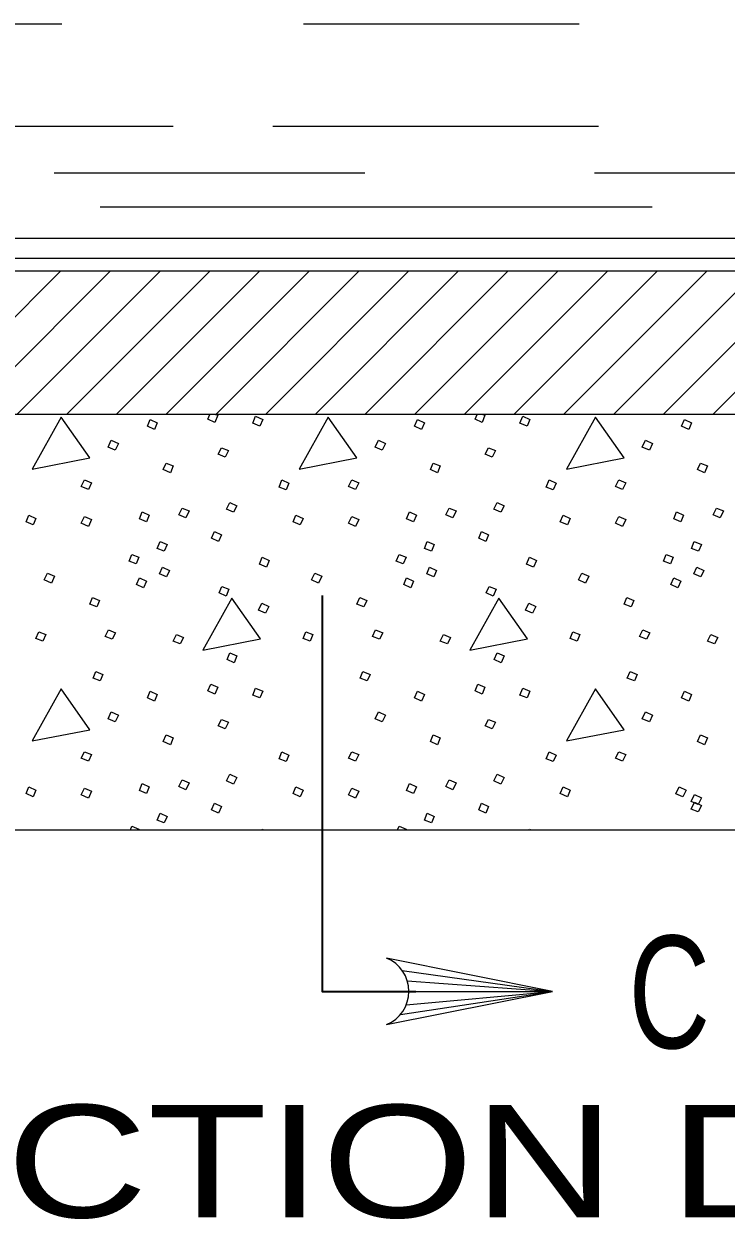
# Model space of a CAD drawing. Extents: x 1036.7 to 1070.7, y 883.9 to 905.9.
# Drawn here: x 1059.74 to 1061.238, y 892.979 to 895.529 of the extents above; entities that cross this region are included whole.
import ezdxf

# ---------------------------------------------------------------- set-up
doc = ezdxf.new("R2010")
doc.units = 0
doc.header["$LTSCALE"] = 0.062
doc.layers.add('1', color=7, linetype='Continuous', lineweight=13)

msp = doc.modelspace()

# ---------------------------------------------------------------- linework, layer by layer
at = {"layer": '1'}
for p, q in [((1059.25767, 895.52883), (1059.82158, 895.52883)), ((1060.3365, 895.52883), (1060.92492, 895.52883)), ((1059.42108, 895.31058), (1060.05858, 895.31058)), ((1060.27108, 895.31058), (1060.96575, 895.31058)), ((1059.80525, 895.21083), (1060.46725, 895.21083)), ((1060.95758, 895.21083), (1062.10192, 895.21083)), ((1059.90325, 895.13858), (1061.08025, 895.13858)), ((1058.59283, 895.07167), (1062.80458, 895.07167)), ((1058.59283, 895.029), (1062.80458, 895.029)), ((1059.51333, 894.69575), (1059.81875, 895.00108)), ((1059.61933, 894.69575), (1059.92467, 895.00108)), ((1059.72533, 894.69575), (1060.03075, 895.00108)), ((1059.83142, 894.69575), (1060.13675, 895.00108)), ((1059.93742, 894.69575), (1060.24275, 895.00108)), ((1060.04342, 894.69575), (1060.34883, 895.00108)), ((1060.14942, 894.69575), (1060.45475, 895.00108)), ((1060.25542, 894.69575), (1060.56083, 895.00108)), ((1060.3615, 894.69575), (1060.66683, 895.00108)), ((1060.4675, 894.69575), (1060.77283, 895.00108)), ((1060.5735, 894.69575), (1060.87892, 895.00108)), ((1060.6795, 894.69575), (1060.98483, 895.00108)), ((1060.7855, 894.69575), (1061.09092, 895.00108)), ((1060.89158, 894.69575), (1061.19692, 895.00108)), ((1060.99758, 894.69575), (1061.30292, 895.00108)), ((1061.10358, 894.69575), (1061.409, 895.00108)), ((1061.20958, 894.69575), (1061.51492, 895.00108)), ((1059.96758, 893.80992), (1059.97083, 893.81742)), ((1060.24808, 893.80992), (1060.24867, 893.81142)), ((1060.24867, 893.81142), (1060.25192, 893.80992)), ((1060.53733, 893.80992), (1060.54058, 893.81742)), ((1060.81783, 893.80992), (1060.81842, 893.81142)), ((1060.81842, 893.81142), (1060.82167, 893.80992)), ((1060.54725, 893.50992), (1060.86775, 893.46508)), ((1060.5435, 893.41558), (1060.86775, 893.46508)), ((1060.55575, 893.43633), (1060.86775, 893.46508)), ((1060.55808, 893.48775), (1060.86775, 893.46508)), ((1060.56142, 893.46508), (1060.86775, 893.46508))]:
    msp.add_line(p, q, dxfattribs=at)
at = {"layer": '1', "lineweight": 25}
for p, q in [((1062.80458, 895.00108), (1058.59283, 895.00108)), ((1062.80458, 894.69575), (1059.10533, 894.69575))]:
    msp.add_line(p, q, dxfattribs=at)
at = {"layer": '1'}
for points in [[(1059.81992, 894.68992), (1059.75792, 894.579), (1059.88083, 894.60292)], [(1060.23467, 894.69192), (1060.24967, 894.68492), (1060.24367, 894.67092), (1060.22867, 894.67692)], [(1060.38958, 894.68992), (1060.32767, 894.579), (1060.45058, 894.60292)], [(1060.80442, 894.69192), (1060.81942, 894.68492), (1060.81342, 894.67092), (1060.79842, 894.67692)], [(1060.95933, 894.68992), (1060.89742, 894.579), (1061.02033, 894.60292)], [(1060.00983, 894.68492), (1060.02483, 894.67792), (1060.01883, 894.66392), (1060.00383, 894.67092)], [(1060.5795, 894.68492), (1060.5945, 894.67792), (1060.5885, 894.66392), (1060.5735, 894.67092)], [(1061.14925, 894.68492), (1061.16425, 894.67792), (1061.15825, 894.66392), (1061.14325, 894.67092)], [(1059.92683, 894.64092), (1059.94183, 894.63392), (1059.93483, 894.61992), (1059.91983, 894.62592)], [(1060.49658, 894.64092), (1060.51158, 894.63392), (1060.50458, 894.61992), (1060.48958, 894.62592)], [(1061.06633, 894.64092), (1061.08133, 894.63392), (1061.07433, 894.61992), (1061.05933, 894.62592)], [(1060.16175, 894.62492), (1060.17675, 894.61892), (1060.16975, 894.60492), (1060.15475, 894.61092)], [(1060.7315, 894.62492), (1060.74642, 894.61892), (1060.73942, 894.60492), (1060.7245, 894.61092)], [(1060.04375, 894.59192), (1060.05875, 894.586), (1060.05275, 894.571), (1060.03775, 894.578)], [(1060.6135, 894.59192), (1060.6285, 894.586), (1060.6225, 894.571), (1060.6075, 894.578)], [(1061.18325, 894.59192), (1061.19825, 894.586), (1061.19225, 894.571), (1061.17725, 894.578)], [(1059.86983, 894.556), (1059.88483, 894.55), (1059.87783, 894.536), (1059.86283, 894.542)], [(1060.29067, 894.556), (1060.30567, 894.549), (1060.29967, 894.535), (1060.28467, 894.541)], [(1060.43958, 894.556), (1060.45458, 894.55), (1060.44758, 894.536), (1060.43258, 894.542)], [(1060.86042, 894.556), (1060.87542, 894.549), (1060.86942, 894.535), (1060.85442, 894.541)], [(1061.00933, 894.556), (1061.02433, 894.55), (1061.01733, 894.536), (1061.00233, 894.542)], [(1059.99283, 894.488), (1060.00783, 894.481), (1060.00183, 894.467), (1059.98683, 894.473)], [(1060.07775, 894.496), (1060.09275, 894.49), (1060.08575, 894.475), (1060.07075, 894.482)], [(1060.17975, 894.508), (1060.19475, 894.501), (1060.18775, 894.487), (1060.17275, 894.494)], [(1060.56258, 894.488), (1060.5775, 894.481), (1060.5715, 894.467), (1060.55658, 894.473)], [(1060.6475, 894.496), (1060.6625, 894.49), (1060.6555, 894.475), (1060.6405, 894.482)], [(1060.74942, 894.508), (1060.76442, 894.501), (1060.75742, 894.487), (1060.7425, 894.494)], [(1061.13225, 894.488), (1061.14725, 894.481), (1061.14125, 894.467), (1061.12625, 894.473)], [(1061.21725, 894.496), (1061.23225, 894.49), (1061.22525, 894.475), (1061.21025, 894.482)], [(1059.75092, 894.481), (1059.76592, 894.474), (1059.75992, 894.46), (1059.74492, 894.467)], [(1059.86983, 894.478), (1059.88483, 894.472), (1059.87783, 894.457), (1059.86283, 894.464)], [(1060.32067, 894.481), (1060.33567, 894.474), (1060.32967, 894.46), (1060.31467, 894.467)], [(1060.43958, 894.478), (1060.45458, 894.472), (1060.44758, 894.457), (1060.43258, 894.464)], [(1060.89042, 894.481), (1060.90542, 894.474), (1060.89942, 894.46), (1060.88442, 894.467)], [(1061.00933, 894.478), (1061.02433, 894.472), (1061.01733, 894.457), (1061.00233, 894.464)], [(1060.14675, 894.446), (1060.16175, 894.439), (1060.15575, 894.42508), (1060.14075, 894.43208)], [(1060.7165, 894.446), (1060.7315, 894.439), (1060.7255, 894.42508), (1060.7105, 894.43208)], [(1060.03083, 894.42508), (1060.04575, 894.41808), (1060.03975, 894.40408), (1060.02483, 894.41008)], [(1060.6005, 894.42508), (1060.6155, 894.41808), (1060.6095, 894.40408), (1060.5945, 894.41008)], [(1061.17025, 894.42508), (1061.18525, 894.41808), (1061.17925, 894.40408), (1061.16425, 894.41008)], [(1059.97083, 894.39708), (1059.98583, 894.39108), (1059.97983, 894.37708), (1059.96483, 894.38308)], [(1060.24867, 894.39108), (1060.26367, 894.38408), (1060.25767, 894.37008), (1060.24267, 894.37608)], [(1060.54058, 894.39708), (1060.55558, 894.39108), (1060.54958, 894.37708), (1060.53458, 894.38308)], [(1060.81842, 894.39108), (1060.83342, 894.38408), (1060.82742, 894.37008), (1060.81242, 894.37608)], [(1061.11025, 894.39708), (1061.12525, 894.39108), (1061.11925, 894.37708), (1061.10425, 894.38308)], [(1060.03583, 894.37008), (1060.05075, 894.36308), (1060.04475, 894.34908), (1060.02983, 894.35608)], [(1060.6055, 894.37008), (1060.6205, 894.36308), (1060.6145, 894.34908), (1060.5995, 894.35608)], [(1061.17525, 894.37008), (1061.19025, 894.36308), (1061.18425, 894.34908), (1061.16925, 894.35608)], [(1059.79092, 894.35708), (1059.80592, 894.35108), (1059.79892, 894.33608), (1059.78392, 894.34308)], [(1059.98683, 894.34708), (1060.00183, 894.34008), (1059.99583, 894.32608), (1059.98083, 894.33308)], [(1060.36067, 894.35708), (1060.37567, 894.35108), (1060.36867, 894.33608), (1060.35367, 894.34308)], [(1060.55658, 894.34708), (1060.5715, 894.34008), (1060.5655, 894.32608), (1060.55058, 894.33308)], [(1060.93033, 894.35708), (1060.94533, 894.35108), (1060.93833, 894.33608), (1060.92333, 894.34308)], [(1061.12625, 894.34708), (1061.14125, 894.34008), (1061.13525, 894.32608), (1061.12025, 894.33308)], [(1060.16275, 894.32908), (1060.17775, 894.32308), (1060.17175, 894.30808), (1060.15675, 894.31508)], [(1060.7325, 894.32908), (1060.74742, 894.32308), (1060.7415, 894.30808), (1060.7265, 894.31508)], [(1059.88683, 894.30508), (1059.90183, 894.29908), (1059.89583, 894.28517), (1059.88083, 894.29117)], [(1060.18375, 894.30408), (1060.12175, 894.19317), (1060.24467, 894.21717)], [(1060.24767, 894.29317), (1060.26267, 894.28617), (1060.25567, 894.27217), (1060.24067, 894.27817)], [(1060.45658, 894.30508), (1060.47158, 894.29908), (1060.46558, 894.28517), (1060.45058, 894.29117)], [(1060.75342, 894.30408), (1060.6915, 894.19317), (1060.81442, 894.21717)], [(1060.81742, 894.29317), (1060.83242, 894.28617), (1060.82542, 894.27217), (1060.81042, 894.27817)], [(1061.02633, 894.30508), (1061.04133, 894.29908), (1061.03533, 894.28517), (1061.02033, 894.29117)], [(1059.77192, 894.23217), (1059.78692, 894.22617), (1059.78092, 894.21217), (1059.76592, 894.21817)], [(1059.92083, 894.23617), (1059.93583, 894.23017), (1059.92883, 894.21617), (1059.91383, 894.22217)], [(1060.34167, 894.23217), (1060.35667, 894.22617), (1060.35067, 894.21217), (1060.33567, 894.21817)], [(1060.49058, 894.23617), (1060.50558, 894.23017), (1060.49858, 894.21617), (1060.48358, 894.22217)], [(1060.91142, 894.23217), (1060.92633, 894.22617), (1060.92042, 894.21217), (1060.90542, 894.21817)], [(1061.06033, 894.23617), (1061.07533, 894.23017), (1061.06833, 894.21617), (1061.05333, 894.22217)], [(1060.06575, 894.22617), (1060.08075, 894.22017), (1060.07375, 894.20617), (1060.05875, 894.21217)], [(1060.6355, 894.22617), (1060.6505, 894.22017), (1060.6435, 894.20617), (1060.6285, 894.21217)], [(1061.20525, 894.22617), (1061.22025, 894.22017), (1061.21325, 894.20617), (1061.19825, 894.21217)], [(1060.17975, 894.18717), (1060.19475, 894.18117), (1060.18875, 894.16617), (1060.17375, 894.17317)], [(1060.74942, 894.18717), (1060.76442, 894.18117), (1060.75842, 894.16617), (1060.74342, 894.17317)], [(1059.89383, 894.14725), (1059.90883, 894.14125), (1059.90283, 894.12725), (1059.88783, 894.13325)], [(1060.46358, 894.14725), (1060.47858, 894.14125), (1060.47258, 894.12725), (1060.45758, 894.13325)], [(1061.03333, 894.14725), (1061.04833, 894.14125), (1061.04233, 894.12725), (1061.02733, 894.13325)], [(1059.81992, 894.11025), (1059.75792, 893.99933), (1059.88083, 894.02325)], [(1060.00983, 894.10525), (1060.02483, 894.09825), (1060.01883, 894.08425), (1060.00383, 894.09125)], [(1060.13875, 894.12025), (1060.15375, 894.11425), (1060.14775, 894.09925), (1060.13275, 894.10625)], [(1060.23467, 894.11225), (1060.24967, 894.10525), (1060.24367, 894.09125), (1060.22867, 894.09725)], [(1060.5795, 894.10525), (1060.5945, 894.09825), (1060.5885, 894.08425), (1060.5735, 894.09125)], [(1060.7085, 894.12025), (1060.7235, 894.11425), (1060.7175, 894.09925), (1060.7025, 894.10625)], [(1060.80442, 894.11225), (1060.81942, 894.10525), (1060.81342, 894.09125), (1060.79842, 894.09725)], [(1060.95933, 894.11025), (1060.89742, 893.99933), (1061.02033, 894.02325)], [(1061.14925, 894.10525), (1061.16425, 894.09825), (1061.15825, 894.08425), (1061.14325, 894.09125)], [(1059.92683, 894.06125), (1059.94183, 894.05425), (1059.93483, 894.04025), (1059.91983, 894.04625)], [(1060.49658, 894.06125), (1060.51158, 894.05425), (1060.50458, 894.04025), (1060.48958, 894.04625)], [(1061.06633, 894.06125), (1061.08133, 894.05425), (1061.07433, 894.04025), (1061.05933, 894.04625)], [(1060.16175, 894.04525), (1060.17675, 894.03925), (1060.16975, 894.02525), (1060.15475, 894.03125)], [(1060.7315, 894.04525), (1060.74642, 894.03925), (1060.73942, 894.02525), (1060.7245, 894.03125)], [(1060.04375, 894.01225), (1060.05875, 894.00633), (1060.05275, 893.99133), (1060.03775, 893.99833)], [(1060.6135, 894.01225), (1060.6285, 894.00633), (1060.6225, 893.99133), (1060.6075, 893.99833)], [(1061.18325, 894.01225), (1061.19825, 894.00633), (1061.19225, 893.99133), (1061.17725, 893.99833)], [(1059.86983, 893.97633), (1059.88483, 893.97033), (1059.87783, 893.95633), (1059.86283, 893.96233)], [(1060.29067, 893.97633), (1060.30567, 893.96933), (1060.29967, 893.95533), (1060.28467, 893.96133)], [(1060.43958, 893.97633), (1060.45458, 893.97033), (1060.44758, 893.95633), (1060.43258, 893.96233)], [(1060.86042, 893.97633), (1060.87542, 893.96933), (1060.86942, 893.95533), (1060.85442, 893.96133)], [(1061.00933, 893.97633), (1061.02433, 893.97033), (1061.01733, 893.95633), (1061.00233, 893.96233)], [(1060.17975, 893.92833), (1060.19475, 893.92133), (1060.18775, 893.90733), (1060.17275, 893.91433)], [(1060.74942, 893.92833), (1060.76442, 893.92133), (1060.75742, 893.90733), (1060.7425, 893.91433)], [(1059.75092, 893.90133), (1059.76592, 893.89433), (1059.75992, 893.88033), (1059.74492, 893.88733)], [(1059.99283, 893.90833), (1060.00783, 893.90133), (1060.00183, 893.88733), (1059.98683, 893.89333)], [(1060.07775, 893.91633), (1060.09275, 893.91033), (1060.08575, 893.89533), (1060.07075, 893.90233)], [(1060.32067, 893.90133), (1060.33567, 893.89433), (1060.32967, 893.88033), (1060.31467, 893.88733)], [(1060.56258, 893.90833), (1060.5775, 893.90133), (1060.5715, 893.88733), (1060.55658, 893.89333)], [(1060.6475, 893.91633), (1060.6625, 893.91033), (1060.6555, 893.89533), (1060.6405, 893.90233)], [(1060.89042, 893.90133), (1060.90542, 893.89433), (1060.89942, 893.88033), (1060.88442, 893.88733)], [(1061.13808, 893.90133), (1061.15308, 893.89433), (1061.14608, 893.88033), (1061.13108, 893.88633)], [(1059.86983, 893.89833), (1059.88483, 893.89233), (1059.87783, 893.87733), (1059.86283, 893.88433)], [(1060.43958, 893.89833), (1060.45458, 893.89233), (1060.44758, 893.87733), (1060.43258, 893.88433)], [(1061.17058, 893.88508), (1061.1855, 893.87808), (1061.17858, 893.86408), (1061.16358, 893.87008)], [(1060.14675, 893.86633), (1060.16175, 893.85942), (1060.15575, 893.84542), (1060.14075, 893.85242)], [(1060.7165, 893.86633), (1060.7315, 893.85942), (1060.7255, 893.84542), (1060.7105, 893.85242)], [(1061.17058, 893.86875), (1061.1855, 893.86183), (1061.17858, 893.84783), (1061.16358, 893.85383)], [(1060.03083, 893.84542), (1060.04575, 893.83842), (1060.03975, 893.82442), (1060.02483, 893.83042)], [(1060.6005, 893.84542), (1060.6155, 893.83842), (1060.6095, 893.82442), (1060.5945, 893.83042)]]:
    msp.add_lwpolyline(points, close=True, dxfattribs=at)
for points in [[(1060.14917, 894.69575), (1060.15375, 894.69392), (1060.14775, 894.67892), (1060.13275, 894.68592), (1060.137, 894.69575)], [(1060.71892, 894.69575), (1060.7235, 894.69392), (1060.7175, 894.67892), (1060.7025, 894.68592), (1060.70675, 894.69575)], [(1059.97083, 893.81742), (1059.98583, 893.81142), (1059.98517, 893.80992)], [(1060.54058, 893.81742), (1060.55558, 893.81142), (1060.55492, 893.80992)], [(1060.51375, 893.39433), (1060.86775, 893.46508), (1060.51375, 893.53592)]]:
    msp.add_lwpolyline(points, dxfattribs=at)
at = {"layer": '1', "lineweight": 35}
msp.add_lwpolyline([(1060.37633, 894.30958), (1060.37633, 893.46508), (1060.57617, 893.46508)], dxfattribs=at)
at = {"layer": '1', "lineweight": 25}
msp.add_lwpolyline([(1058.26842, 893.80992), (1061.4155, 893.80992), (1062.48425, 893.80992)], dxfattribs=at)
at = {"layer": '1'}
msp.add_arc((1060.48514, 893.46518), 0.0764, 292.08605, 67.91218, dxfattribs=at)

# ---------------------------------------------------------------- texts
for s, width, p in [('C', 0.75, (1061.03008, 893.34392)), ('SECTION D-D', 1.3, (1059.14658, 892.98283))]:
    msp.add_text(s, height=0.24, dxfattribs=dict(at, width=width)).set_placement(p)

doc.saveas('drawing.dxf')
